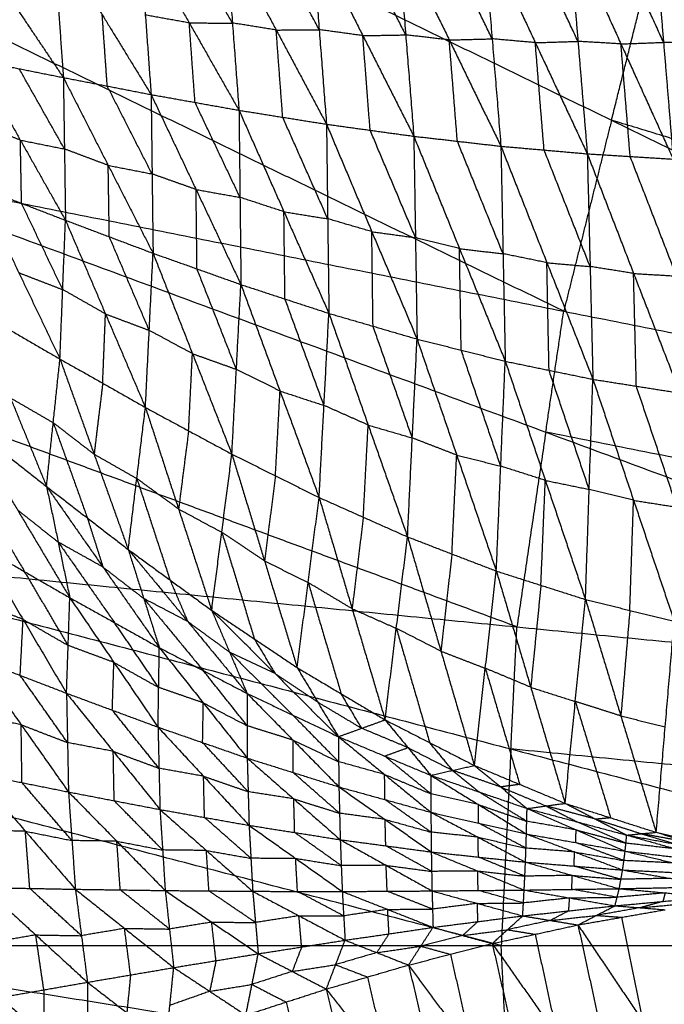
# Model space of a CAD drawing. Header units: millimetres. Extents: x -106 to 110, y -96 to 120.
# Tile 306 of 656: x -38 to -31, y 11 to 22. Entities that reach past the tile are written whole.
import ezdxf

# ---------------------------------------------------------------- set-up
doc = ezdxf.new("R2010")
doc.units = ezdxf.units.MM
doc.header["$MEASUREMENT"] = 0
doc.layers.add('Default', color=7, linetype='Continuous', true_color=0x000000)

msp = doc.modelspace()

# ---------------------------------------------------------------- linework, layer by layer
at = {"layer": 'Default'}
for points in [[(-37.835, 28.381, 3.809), (-30.761, 24.037, 3.779), (-23.688, 19.693, 3.749)], [(-39.254, 24.415, 3.809), (-31.789, 20.785, 3.779), (-24.324, 17.155, 3.749)], [(-39.254, 24.415, 3.809), (-31.471, 22.054, 3.779), (-23.688, 19.693, 3.749)], [(-31.336, 22.867, -2.664), (-31.232, 21.618, -2.787), (-31.129, 20.369, -2.91)], [(-31.336, 22.867, -2.664), (-30.776, 21.602, -2.829), (-30.216, 20.336, -2.995)], [(-38.688, 22.781, -1.42), (-38.171, 22.011, -1.589), (-37.653, 21.242, -1.757)], [(-37.761, 22.767, -1.601), (-37.707, 22.004, -1.679), (-37.653, 21.242, -1.757)], [(-37.761, 22.767, -1.601), (-37.237, 21.914, -1.778), (-36.714, 21.06, -1.955)], [(-36.838, 22.759, -1.782), (-36.776, 21.91, -1.868), (-36.714, 21.06, -1.955)], [(-36.838, 22.759, -1.782), (-36.306, 21.826, -1.966), (-35.774, 20.892, -2.149)], [(-35.844, 21.825, -2.055), (-36.11, 22.292, -1.963), (-36.376, 22.758, -1.871)], [(-35.915, 22.758, -1.961), (-35.844, 21.825, -2.055), (-35.774, 20.892, -2.149)], [(-35.915, 22.758, -1.961), (-35.376, 21.75, -2.148), (-34.838, 20.743, -2.335)], [(-34.916, 21.754, -2.233), (-35.185, 22.258, -2.14), (-35.455, 22.762, -2.046)], [(-34.994, 22.766, -2.132), (-34.916, 21.754, -2.233), (-34.838, 20.743, -2.335)], [(-34.994, 22.766, -2.132), (-34.449, 21.69, -2.32), (-33.904, 20.614, -2.509)], [(-33.99, 21.698, -2.4), (-34.263, 22.236, -2.306), (-34.536, 22.774, -2.211)], [(-34.077, 22.781, -2.291), (-33.99, 21.698, -2.4), (-33.904, 20.614, -2.509)], [(-34.077, 22.781, -2.291), (-33.525, 21.644, -2.478), (-32.972, 20.507, -2.665)], [(-33.066, 21.656, -2.55), (-33.342, 22.224, -2.457), (-33.619, 22.793, -2.363)], [(-33.16, 22.804, -2.435), (-33.066, 21.656, -2.55), (-32.972, 20.507, -2.665)], [(-33.16, 22.804, -2.435), (-32.604, 21.615, -2.617), (-32.048, 20.426, -2.799)], [(-32.148, 21.629, -2.68), (-32.426, 22.224, -2.589), (-32.704, 22.819, -2.498)], [(-32.247, 22.833, -2.561), (-32.148, 21.629, -2.68), (-32.048, 20.426, -2.799)], [(-32.247, 22.833, -2.561), (-31.688, 21.601, -2.735), (-31.129, 20.369, -2.91)], [(-31.232, 21.618, -2.787), (-31.512, 22.234, -2.699), (-31.792, 22.85, -2.612)], [(-32.3, 18.742, 3.779), (-36.033, 20.557, 3.794), (-39.765, 22.372, 3.809)], [(-31.789, 20.785, 3.779), (-31.63, 21.419, 3.779), (-31.471, 22.054, 3.779)], [(-37.183, 21.151, -1.856), (-37.21, 21.532, -1.817), (-37.237, 21.914, -1.778)], [(-36.306, 21.826, -1.966), (-36.541, 21.868, -1.917), (-36.776, 21.91, -1.868)], [(-36.244, 20.976, -2.052), (-36.275, 21.401, -2.009), (-36.306, 21.826, -1.966)], [(-36.306, 21.826, -1.966), (-36.075, 21.825, -2.01), (-35.844, 21.825, -2.055)], [(-35.376, 21.75, -2.148), (-35.61, 21.788, -2.102), (-35.844, 21.825, -2.055)], [(-35.376, 21.75, -2.148), (-35.146, 21.752, -2.191), (-34.916, 21.754, -2.233)], [(-35.306, 20.817, -2.242), (-35.341, 21.284, -2.195), (-35.376, 21.75, -2.148)], [(-34.449, 21.69, -2.32), (-34.683, 21.722, -2.277), (-34.916, 21.754, -2.233)], [(-34.449, 21.69, -2.32), (-34.22, 21.694, -2.36), (-33.99, 21.698, -2.4)], [(-34.371, 20.678, -2.422), (-34.41, 21.184, -2.371), (-34.449, 21.69, -2.32)], [(-33.525, 21.644, -2.478), (-33.758, 21.671, -2.439), (-33.99, 21.698, -2.4)], [(-33.525, 21.644, -2.478), (-33.295, 21.65, -2.514), (-33.066, 21.656, -2.55)], [(-33.438, 20.561, -2.587), (-33.481, 21.103, -2.532), (-33.525, 21.644, -2.478)], [(-32.604, 21.615, -2.617), (-32.835, 21.635, -2.584), (-33.066, 21.656, -2.55)], [(-32.604, 21.615, -2.617), (-32.376, 21.622, -2.649), (-32.148, 21.629, -2.68)], [(-32.51, 20.467, -2.732), (-32.557, 21.041, -2.675), (-32.604, 21.615, -2.617)], [(-31.688, 21.601, -2.735), (-31.918, 21.615, -2.707), (-32.148, 21.629, -2.68)], [(-31.688, 21.601, -2.735), (-31.46, 21.61, -2.761), (-31.232, 21.618, -2.787)], [(-31.589, 20.397, -2.854), (-31.638, 20.999, -2.795), (-31.688, 21.601, -2.735)], [(-30.776, 21.602, -2.829), (-31.004, 21.61, -2.808), (-31.232, 21.618, -2.787)], [(-38.597, 21.431, -1.56), (-38.125, 21.336, -1.658), (-37.653, 21.242, -1.757)], [(-38.597, 21.431, -1.56), (-38.113, 20.573, -1.565), (-37.63, 19.715, -1.571)], [(-37.641, 20.478, -1.664), (-37.883, 20.907, -1.661), (-38.125, 21.336, -1.658)], [(-37.653, 21.242, -1.757), (-37.641, 20.478, -1.664), (-37.63, 19.715, -1.571)], [(-37.653, 21.242, -1.757), (-37.183, 21.151, -1.856), (-36.714, 21.06, -1.955)], [(-37.653, 21.242, -1.757), (-37.173, 20.302, -1.753), (-36.693, 19.362, -1.749)], [(-36.704, 20.211, -1.852), (-36.944, 20.681, -1.854), (-37.183, 21.151, -1.856)], [(-36.714, 21.06, -1.955), (-36.704, 20.211, -1.852), (-36.693, 19.362, -1.749)], [(-36.714, 21.06, -1.955), (-36.244, 20.976, -2.052), (-35.774, 20.892, -2.149)], [(-36.714, 21.06, -1.955), (-36.233, 20.044, -1.94), (-35.753, 19.027, -1.925)], [(-35.763, 19.96, -2.037), (-36.004, 20.468, -2.045), (-36.244, 20.976, -2.052)], [(-35.774, 20.892, -2.149), (-35.763, 19.96, -2.037), (-35.753, 19.027, -1.925)], [(-35.774, 20.892, -2.149), (-35.306, 20.817, -2.242), (-34.838, 20.743, -2.335)], [(-35.774, 20.892, -2.149), (-35.293, 19.806, -2.121), (-34.812, 18.719, -2.093)], [(-38.113, 20.573, -1.565), (-38.348, 20.663, -1.521), (-38.583, 20.754, -1.476)], [(-34.825, 19.731, -2.214), (-35.065, 20.274, -2.228), (-35.306, 20.817, -2.242)], [(-31.789, 20.785, 3.779), (-32.044, 19.764, 3.779), (-32.3, 18.742, 3.779)], [(-24.006, 18.424, 3.749), (-27.897, 19.605, 3.764), (-31.789, 20.785, 3.779)], [(-34.838, 20.743, -2.335), (-34.825, 19.731, -2.214), (-34.812, 18.719, -2.093)], [(-34.838, 20.743, -2.335), (-34.371, 20.678, -2.422), (-33.904, 20.614, -2.509)], [(-34.838, 20.743, -2.335), (-34.353, 19.593, -2.292), (-33.869, 18.444, -2.249)], [(-33.886, 19.529, -2.379), (-34.128, 20.104, -2.4), (-34.371, 20.678, -2.422)], [(-38.1, 19.896, -1.482), (-38.106, 20.234, -1.523), (-38.113, 20.573, -1.565)], [(-38.113, 20.573, -1.565), (-37.877, 20.525, -1.615), (-37.641, 20.478, -1.664)], [(-33.904, 20.614, -2.509), (-33.886, 19.529, -2.379), (-33.869, 18.444, -2.249)], [(-33.904, 20.614, -2.509), (-33.438, 20.561, -2.587), (-32.972, 20.507, -2.665)], [(-33.904, 20.614, -2.509), (-33.415, 19.411, -2.45), (-32.926, 18.207, -2.391)], [(-32.949, 19.357, -2.528), (-33.193, 19.959, -2.557), (-33.438, 20.561, -2.587)], [(-37.173, 20.302, -1.753), (-37.407, 20.39, -1.708), (-37.641, 20.478, -1.664)], [(-32.972, 20.507, -2.665), (-32.949, 19.357, -2.528), (-32.926, 18.207, -2.391)], [(-32.972, 20.507, -2.665), (-32.51, 20.467, -2.732), (-32.048, 20.426, -2.799)], [(-32.972, 20.507, -2.665), (-32.48, 19.261, -2.589), (-31.988, 18.014, -2.513)], [(-32.018, 19.22, -2.656), (-32.264, 19.843, -2.694), (-32.51, 20.467, -2.732)], [(-32.048, 20.426, -2.799), (-32.018, 19.22, -2.656), (-31.988, 18.014, -2.513)], [(-32.048, 20.426, -2.799), (-31.589, 20.397, -2.854), (-31.129, 20.369, -2.91)], [(-32.048, 20.426, -2.799), (-31.553, 19.146, -2.706), (-31.057, 17.867, -2.614)], [(-31.093, 19.118, -2.762), (-31.341, 19.758, -2.808), (-31.589, 20.397, -2.854)], [(-40.277, 20.329, 3.809), (-32.492, 17.448, 3.779), (-24.707, 14.568, 3.749)], [(-40.277, 20.329, 3.809), (-32.3, 18.742, 3.779), (-24.324, 17.155, 3.749)], [(-37.161, 19.538, -1.66), (-37.167, 19.92, -1.706), (-37.173, 20.302, -1.753)], [(-37.173, 20.302, -1.753), (-36.938, 20.257, -1.802), (-36.704, 20.211, -1.852)], [(-36.233, 20.044, -1.94), (-36.468, 20.127, -1.896), (-36.704, 20.211, -1.852)], [(-38.569, 20.077, -1.393), (-38.129, 19.154, -1.184), (-37.689, 18.231, -0.976)], [(-38.569, 20.077, -1.393), (-38.1, 19.896, -1.482), (-37.63, 19.715, -1.571)], [(-36.223, 19.195, -1.837), (-36.228, 19.619, -1.888), (-36.233, 20.044, -1.94)], [(-36.233, 20.044, -1.94), (-35.998, 20.002, -1.988), (-35.763, 19.96, -2.037)], [(-35.293, 19.806, -2.121), (-35.528, 19.883, -2.079), (-35.763, 19.96, -2.037)], [(-37.66, 18.973, -1.273), (-37.88, 19.434, -1.377), (-38.1, 19.896, -1.482)], [(-35.282, 18.873, -2.009), (-35.288, 19.34, -2.065), (-35.293, 19.806, -2.121)], [(-35.293, 19.806, -2.121), (-35.059, 19.768, -2.167), (-34.825, 19.731, -2.214)], [(-37.689, 18.231, -0.976), (-37.66, 18.973, -1.273), (-37.63, 19.715, -1.571)], [(-37.63, 19.715, -1.571), (-37.202, 18.713, -1.332), (-36.775, 17.712, -1.093)], [(-37.63, 19.715, -1.571), (-37.161, 19.538, -1.66), (-36.693, 19.362, -1.749)], [(-34.353, 19.593, -2.292), (-34.589, 19.662, -2.253), (-34.825, 19.731, -2.214)], [(-34.34, 18.582, -2.171), (-34.347, 19.088, -2.232), (-34.353, 19.593, -2.292)], [(-34.353, 19.593, -2.292), (-34.12, 19.561, -2.336), (-33.886, 19.529, -2.379)], [(-36.734, 18.537, -1.421), (-36.948, 19.038, -1.54), (-37.161, 19.538, -1.66)], [(-33.415, 19.411, -2.45), (-33.65, 19.47, -2.414), (-33.886, 19.529, -2.379)], [(-33.397, 18.326, -2.32), (-33.406, 18.868, -2.385), (-33.415, 19.411, -2.45)], [(-33.415, 19.411, -2.45), (-33.182, 19.384, -2.489), (-32.949, 19.357, -2.528)], [(-36.775, 17.712, -1.093), (-36.734, 18.537, -1.421), (-36.693, 19.362, -1.749)], [(-36.693, 19.362, -1.749), (-36.272, 18.288, -1.478), (-35.85, 17.213, -1.208)], [(-36.693, 19.362, -1.749), (-36.223, 19.195, -1.837), (-35.753, 19.027, -1.925)], [(-32.48, 19.261, -2.589), (-32.715, 19.309, -2.558), (-32.949, 19.357, -2.528)], [(-35.802, 18.12, -1.566), (-36.012, 18.657, -1.701), (-36.223, 19.195, -1.837)], [(-32.457, 18.11, -2.452), (-32.469, 18.685, -2.52), (-32.48, 19.261, -2.589)], [(-32.48, 19.261, -2.589), (-32.249, 19.24, -2.623), (-32.018, 19.22, -2.656)], [(-31.553, 19.146, -2.706), (-31.785, 19.183, -2.681), (-32.018, 19.22, -2.656)], [(-38.129, 19.154, -1.184), (-37.894, 19.063, -1.229), (-37.66, 18.973, -1.273)], [(-31.523, 17.94, -2.563), (-31.538, 18.543, -2.635), (-31.553, 19.146, -2.706)], [(-31.553, 19.146, -2.706), (-31.323, 19.132, -2.734), (-31.093, 19.118, -2.762)], [(-37.202, 18.713, -1.332), (-37.431, 18.843, -1.302), (-37.66, 18.973, -1.273)], [(-35.85, 17.213, -1.208), (-35.802, 18.12, -1.566), (-35.753, 19.027, -1.925)], [(-35.753, 19.027, -1.925), (-35.335, 17.888, -1.621), (-34.917, 16.749, -1.318)], [(-35.753, 19.027, -1.925), (-35.282, 18.873, -2.009), (-34.812, 18.719, -2.093)], [(-34.865, 17.734, -1.705), (-35.074, 18.304, -1.857), (-35.282, 18.873, -2.009)], [(-38.604, 18.762, -0.86), (-38.218, 17.814, -0.398), (-37.833, 16.867, 0.064)], [(-38.604, 18.762, -0.86), (-38.147, 18.496, -0.918), (-37.689, 18.231, -0.976)], [(-37.232, 17.971, -1.034), (-37.217, 18.342, -1.183), (-37.202, 18.713, -1.332)], [(-37.202, 18.713, -1.332), (-36.968, 18.625, -1.376), (-36.734, 18.537, -1.421)], [(-34.917, 16.749, -1.318), (-34.865, 17.734, -1.705), (-34.812, 18.719, -2.093)], [(-34.812, 18.719, -2.093), (-34.392, 17.524, -1.757), (-33.971, 16.328, -1.421)], [(-34.812, 18.719, -2.093), (-34.34, 18.582, -2.171), (-33.869, 18.444, -2.249)], [(-32.492, 17.448, 3.779), (-32.396, 18.095, 3.779), (-32.3, 18.742, 3.779)], [(-33.92, 17.386, -1.835), (-34.13, 17.984, -2.003), (-34.34, 18.582, -2.171)], [(-36.272, 18.288, -1.478), (-36.503, 18.412, -1.449), (-36.734, 18.537, -1.421)], [(-33.971, 16.328, -1.421), (-33.92, 17.386, -1.835), (-33.869, 18.444, -2.249)], [(-33.869, 18.444, -2.249), (-33.445, 17.203, -1.882), (-33.021, 15.962, -1.514)], [(-33.869, 18.444, -2.249), (-33.397, 18.326, -2.32), (-32.926, 18.207, -2.391)], [(-32.801, 15.365, 3.779), (-36.694, 16.805, 3.794), (-40.586, 18.246, 3.809)], [(-37.833, 16.867, 0.064), (-37.761, 17.549, -0.456), (-37.689, 18.231, -0.976)], [(-37.689, 18.231, -0.976), (-37.324, 17.212, -0.458), (-36.959, 16.193, 0.06)], [(-37.689, 18.231, -0.976), (-37.232, 17.971, -1.034), (-36.775, 17.712, -1.093)], [(-36.313, 17.462, -1.15), (-36.292, 17.875, -1.314), (-36.272, 18.288, -1.478)], [(-36.272, 18.288, -1.478), (-36.037, 18.204, -1.522), (-35.802, 18.12, -1.566)], [(-32.974, 17.084, -1.952), (-33.186, 17.705, -2.136), (-33.397, 18.326, -2.32)], [(-35.335, 17.888, -1.621), (-35.568, 18.004, -1.594), (-35.802, 18.12, -1.566)], [(-33.021, 15.962, -1.514), (-32.974, 17.084, -1.952), (-32.926, 18.207, -2.391)], [(-32.926, 18.207, -2.391), (-32.497, 16.932, -1.993), (-32.067, 15.658, -1.595)], [(-32.926, 18.207, -2.391), (-32.457, 18.11, -2.452), (-31.988, 18.014, -2.513)], [(-32.028, 16.836, -2.054), (-32.243, 17.473, -2.253), (-32.457, 18.11, -2.452)], [(-32.067, 15.658, -1.595), (-32.028, 16.836, -2.054), (-31.988, 18.014, -2.513)], [(-31.988, 18.014, -2.513), (-31.553, 16.719, -2.088), (-31.118, 15.425, -1.663)], [(-31.988, 18.014, -2.513), (-31.523, 17.94, -2.563), (-31.057, 17.867, -2.614)], [(-37.232, 17.971, -1.034), (-37.278, 17.591, -0.746), (-37.324, 17.212, -0.458)], [(-31.088, 16.646, -2.138), (-31.305, 17.293, -2.351), (-31.523, 17.94, -2.563)], [(-38.218, 17.814, -0.398), (-37.99, 17.682, -0.427), (-37.761, 17.549, -0.456)], [(-35.384, 16.981, -1.263), (-35.359, 17.435, -1.442), (-35.335, 17.888, -1.621)], [(-35.335, 17.888, -1.621), (-35.1, 17.811, -1.663), (-34.865, 17.734, -1.705)], [(-36.959, 16.193, 0.06), (-36.867, 16.952, -0.516), (-36.775, 17.712, -1.093)], [(-36.775, 17.712, -1.093), (-36.42, 16.626, -0.519), (-36.066, 15.541, 0.056)], [(-36.775, 17.712, -1.093), (-36.313, 17.462, -1.15), (-35.85, 17.213, -1.208)], [(-34.392, 17.524, -1.757), (-34.628, 17.629, -1.731), (-34.865, 17.734, -1.705)], [(-38.702, 17.555, 0.069), (-38.267, 17.211, 0.066), (-37.833, 16.867, 0.064)], [(-38.702, 17.555, 0.069), (-38.143, 16.616, -0.33), (-37.584, 15.677, -0.729)], [(-37.761, 17.549, -0.456), (-37.578, 17.04, -0.197), (-37.396, 16.53, 0.062)], [(-37.324, 17.212, -0.458), (-37.543, 17.38, -0.457), (-37.761, 17.549, -0.456)], [(-34.444, 16.538, -1.369), (-34.418, 17.031, -1.563), (-34.392, 17.524, -1.757)], [(-34.392, 17.524, -1.757), (-34.156, 17.455, -1.796), (-33.92, 17.386, -1.835)], [(-36.313, 17.462, -1.15), (-36.367, 17.044, -0.834), (-36.42, 16.626, -0.519)], [(-33.445, 17.203, -1.882), (-33.682, 17.294, -1.858), (-33.92, 17.386, -1.835)], [(-32.492, 17.448, 3.779), (-32.647, 16.407, 3.779), (-32.801, 15.365, 3.779)], [(-24.515, 15.862, 3.749), (-28.504, 16.655, 3.764), (-32.492, 17.448, 3.779)], [(-37.324, 17.212, -0.458), (-37.096, 17.082, -0.487), (-36.867, 16.952, -0.516)], [(-36.066, 15.541, 0.056), (-35.958, 16.377, -0.576), (-35.85, 17.213, -1.208)], [(-35.85, 17.213, -1.208), (-35.501, 16.071, -0.578), (-35.152, 14.929, 0.052)], [(-35.85, 17.213, -1.208), (-35.384, 16.981, -1.263), (-34.917, 16.749, -1.318)], [(-33.496, 16.145, -1.467), (-33.471, 16.674, -1.675), (-33.445, 17.203, -1.882)], [(-33.445, 17.203, -1.882), (-33.209, 17.144, -1.917), (-32.974, 17.084, -1.952)], [(-32.497, 16.932, -1.993), (-32.735, 17.008, -1.973), (-32.974, 17.084, -1.952)], [(-35.384, 16.981, -1.263), (-35.442, 16.526, -0.92), (-35.501, 16.071, -0.578)], [(-38.626, 16.894, -0.389), (-38.346, 16.425, -0.588), (-38.067, 15.955, -0.788)], [(-37.833, 16.867, 0.064), (-37.708, 16.272, -0.333), (-37.584, 15.677, -0.729)], [(-37.833, 16.867, 0.064), (-37.396, 16.53, 0.062), (-36.959, 16.193, 0.06)], [(-37.833, 16.867, 0.064), (-37.229, 16.005, -0.275), (-36.626, 15.142, -0.614)], [(-36.867, 16.952, -0.516), (-36.69, 16.41, -0.229), (-36.512, 15.867, 0.058)], [(-36.42, 16.626, -0.519), (-36.644, 16.789, -0.517), (-36.867, 16.952, -0.516)], [(-32.544, 15.81, -1.555), (-32.521, 16.371, -1.774), (-32.497, 16.932, -1.993)], [(-32.497, 16.932, -1.993), (-32.262, 16.884, -2.024), (-32.028, 16.836, -2.054)], [(-35.152, 14.929, 0.052), (-35.034, 15.839, -0.633), (-34.917, 16.749, -1.318)], [(-34.917, 16.749, -1.318), (-34.564, 15.559, -0.635), (-34.211, 14.37, 0.048)], [(-34.917, 16.749, -1.318), (-34.444, 16.538, -1.369), (-33.971, 16.328, -1.421)], [(-31.553, 16.719, -2.088), (-31.79, 16.777, -2.071), (-32.028, 16.836, -2.054)], [(-31.593, 15.541, -1.629), (-31.573, 16.13, -1.859), (-31.553, 16.719, -2.088)], [(-31.553, 16.719, -2.088), (-31.32, 16.682, -2.113), (-31.088, 16.646, -2.138)], [(-38.143, 16.616, -0.33), (-37.926, 16.444, -0.331), (-37.708, 16.272, -0.333)], [(-36.42, 16.626, -0.519), (-36.189, 16.501, -0.547), (-35.958, 16.377, -0.576)], [(-34.444, 16.538, -1.369), (-34.504, 16.049, -1.002), (-34.564, 15.559, -0.635)], [(-37.396, 16.53, 0.062), (-37.312, 16.267, -0.106), (-37.229, 16.005, -0.275)], [(-35.958, 16.377, -0.576), (-35.783, 15.806, -0.261), (-35.609, 15.235, 0.054)], [(-35.501, 16.071, -0.578), (-35.73, 16.224, -0.577), (-35.958, 16.377, -0.576)], [(-34.211, 14.37, 0.048), (-34.091, 15.349, -0.686), (-33.971, 16.328, -1.421)], [(-33.971, 16.328, -1.421), (-33.614, 15.105, -0.688), (-33.256, 13.882, 0.044)], [(-33.971, 16.328, -1.421), (-33.496, 16.145, -1.467), (-33.021, 15.962, -1.514)], [(-38.549, 16.234, -0.846), (-38.084, 15.445, -1.013), (-37.619, 14.655, -1.18)], [(-38.549, 16.234, -0.846), (-38.067, 15.955, -0.788), (-37.584, 15.677, -0.729)], [(-37.708, 16.272, -0.333), (-37.407, 15.841, -0.502), (-37.105, 15.41, -0.671)], [(-37.229, 16.005, -0.275), (-37.469, 16.139, -0.304), (-37.708, 16.272, -0.333)], [(-40.895, 16.162, 3.809), (-32.865, 14.059, 3.779), (-24.836, 11.955, 3.749)], [(-40.895, 16.162, 3.809), (-32.801, 15.365, 3.779), (-24.707, 14.568, 3.749)], [(-36.959, 16.193, 0.06), (-36.792, 15.668, -0.277), (-36.626, 15.142, -0.614)], [(-36.959, 16.193, 0.06), (-36.512, 15.867, 0.058), (-36.066, 15.541, 0.056)], [(-36.959, 16.193, 0.06), (-36.322, 15.422, -0.222), (-35.686, 14.652, -0.503)], [(-33.496, 16.145, -1.467), (-33.555, 15.625, -1.078), (-33.614, 15.105, -0.688)], [(-35.501, 16.071, -0.578), (-35.268, 15.955, -0.605), (-35.034, 15.839, -0.633)], [(-37.601, 15.166, -0.954), (-37.834, 15.561, -0.871), (-38.067, 15.955, -0.788)], [(-37.229, 16.005, -0.275), (-37.011, 15.836, -0.276), (-36.792, 15.668, -0.277)], [(-33.256, 13.882, 0.044), (-33.139, 14.922, -0.735), (-33.021, 15.962, -1.514)], [(-33.021, 15.962, -1.514), (-32.653, 14.719, -0.737), (-32.285, 13.477, 0.041)], [(-33.021, 15.962, -1.514), (-32.544, 15.81, -1.555), (-32.067, 15.658, -1.595)], [(-36.512, 15.867, 0.058), (-36.417, 15.645, -0.082), (-36.322, 15.422, -0.222)], [(-35.034, 15.839, -0.633), (-34.858, 15.244, -0.292), (-34.681, 14.649, 0.05)], [(-34.564, 15.559, -0.635), (-34.799, 15.699, -0.634), (-35.034, 15.839, -0.633)], [(-32.544, 15.81, -1.555), (-32.599, 15.264, -1.146), (-32.653, 14.719, -0.737)], [(-38.084, 15.445, -1.013), (-38.332, 15.54, -1.059), (-38.58, 15.635, -1.105)], [(-37.619, 14.655, -1.18), (-37.601, 15.166, -0.954), (-37.584, 15.677, -0.729)], [(-37.584, 15.677, -0.729), (-37.112, 14.985, -0.863), (-36.64, 14.292, -0.997)], [(-37.584, 15.677, -0.729), (-37.105, 15.41, -0.671), (-36.626, 15.142, -0.614)], [(-36.792, 15.668, -0.277), (-36.474, 15.282, -0.418), (-36.156, 14.897, -0.558)], [(-36.322, 15.422, -0.222), (-36.557, 15.545, -0.249), (-36.792, 15.668, -0.277)], [(-32.285, 13.477, 0.041), (-32.176, 14.567, -0.777), (-32.067, 15.658, -1.595)], [(-32.067, 15.658, -1.595), (-31.689, 14.412, -0.779), (-31.311, 13.167, 0.038)], [(-32.067, 15.658, -1.595), (-31.593, 15.541, -1.629), (-31.118, 15.425, -1.663)], [(-36.066, 15.541, 0.056), (-35.876, 15.096, -0.224), (-35.686, 14.652, -0.503)], [(-36.066, 15.541, 0.056), (-35.609, 15.235, 0.054), (-35.152, 14.929, 0.052)], [(-36.066, 15.541, 0.056), (-35.388, 14.865, -0.17), (-34.711, 14.19, -0.396)], [(-34.564, 15.559, -0.635), (-34.328, 15.454, -0.661), (-34.091, 15.349, -0.686)], [(-31.593, 15.541, -1.629), (-31.641, 14.977, -1.204), (-31.689, 14.412, -0.779)], [(-38.115, 14.846, -1.272), (-38.099, 15.145, -1.142), (-38.084, 15.445, -1.013)], [(-38.084, 15.445, -1.013), (-37.843, 15.305, -0.984), (-37.601, 15.166, -0.954)], [(-36.633, 14.717, -0.805), (-36.869, 15.063, -0.738), (-37.105, 15.41, -0.671)], [(-36.322, 15.422, -0.222), (-36.099, 15.259, -0.223), (-35.876, 15.096, -0.224)], [(-31.311, 13.167, 0.038), (-31.214, 14.296, -0.813), (-31.118, 15.425, -1.663)], [(-34.091, 15.349, -0.686), (-33.912, 14.737, -0.32), (-33.734, 14.126, 0.046)], [(-33.614, 15.105, -0.688), (-33.852, 15.227, -0.687), (-34.091, 15.349, -0.686)], [(-32.865, 14.059, 3.779), (-32.833, 14.712, 3.779), (-32.801, 15.365, 3.779)], [(-35.609, 15.235, 0.054), (-35.499, 15.05, -0.058), (-35.388, 14.865, -0.17)], [(-37.112, 14.985, -0.863), (-37.357, 15.075, -0.909), (-37.601, 15.166, -0.954)], [(-36.64, 14.292, -0.997), (-36.633, 14.717, -0.805), (-36.626, 15.142, -0.614)], [(-36.626, 15.142, -0.614), (-36.156, 14.897, -0.558), (-35.686, 14.652, -0.503)], [(-36.626, 15.142, -0.614), (-36.156, 14.552, -0.718), (-35.686, 13.961, -0.823)], [(-35.876, 15.096, -0.224), (-35.537, 14.759, -0.337), (-35.198, 14.421, -0.45)], [(-35.388, 14.865, -0.17), (-35.632, 14.981, -0.197), (-35.876, 15.096, -0.224)], [(-33.614, 15.105, -0.688), (-33.376, 15.013, -0.712), (-33.139, 14.922, -0.735)], [(-38.611, 15.036, -1.363), (-38.115, 14.846, -1.272), (-37.619, 14.655, -1.18)], [(-38.611, 15.036, -1.363), (-38.104, 14.318, -1.33), (-37.598, 13.599, -1.297)], [(-37.129, 14.474, -1.088), (-37.121, 14.729, -0.976), (-37.112, 14.985, -0.863)], [(-37.112, 14.985, -0.863), (-36.873, 14.851, -0.834), (-36.633, 14.717, -0.805)], [(-35.686, 14.307, -0.663), (-35.921, 14.602, -0.611), (-36.156, 14.897, -0.558)], [(-35.388, 14.865, -0.17), (-35.16, 14.712, -0.171), (-34.931, 14.56, -0.172)], [(-35.152, 14.929, 0.052), (-34.931, 14.56, -0.172), (-34.711, 14.19, -0.396)], [(-35.152, 14.929, 0.052), (-34.681, 14.649, 0.05), (-34.211, 14.37, 0.048)], [(-33.139, 14.922, -0.735), (-32.955, 14.301, -0.346), (-32.771, 13.68, 0.042)], [(-32.653, 14.719, -0.737), (-32.896, 14.821, -0.736), (-33.139, 14.922, -0.735)], [(-37.608, 14.127, -1.238), (-37.861, 14.486, -1.255), (-38.115, 14.846, -1.272)], [(-37.619, 14.655, -1.18), (-37.608, 14.127, -1.238), (-37.598, 13.599, -1.297)], [(-37.619, 14.655, -1.18), (-37.129, 14.474, -1.088), (-36.64, 14.292, -0.997)], [(-37.619, 14.655, -1.18), (-37.119, 14.033, -1.138), (-36.619, 13.411, -1.096)], [(-36.156, 14.552, -0.718), (-36.394, 14.634, -0.762), (-36.633, 14.717, -0.805)], [(-35.686, 14.652, -0.503), (-35.686, 14.307, -0.663), (-35.686, 13.961, -0.823)], [(-35.686, 14.652, -0.503), (-35.198, 14.421, -0.45), (-34.711, 14.19, -0.396)], [(-35.686, 14.652, -0.503), (-35.195, 14.153, -0.578), (-34.705, 13.653, -0.654)], [(-34.461, 14.28, -0.174), (-34.571, 14.465, -0.062), (-34.681, 14.649, 0.05)], [(-32.653, 14.719, -0.737), (-32.415, 14.643, -0.757), (-32.176, 14.567, -0.777)], [(-36.163, 14.127, -0.91), (-36.159, 14.339, -0.814), (-36.156, 14.552, -0.718)], [(-36.156, 14.552, -0.718), (-35.921, 14.429, -0.691), (-35.686, 14.307, -0.663)], [(-34.931, 14.56, -0.172), (-34.696, 14.42, -0.173), (-34.461, 14.28, -0.174)], [(-32.176, 14.567, -0.777), (-31.987, 13.945, -0.369), (-31.798, 13.322, 0.039)], [(-31.689, 14.412, -0.779), (-31.933, 14.49, -0.778), (-32.176, 14.567, -0.777)], [(-36.63, 13.852, -1.047), (-36.88, 14.163, -1.068), (-37.129, 14.474, -1.088)], [(-38.104, 14.318, -1.33), (-38.353, 14.367, -1.381), (-38.602, 14.417, -1.431)], [(-34.708, 13.922, -0.525), (-34.953, 14.171, -0.487), (-35.198, 14.421, -0.45)], [(-34.711, 14.19, -0.396), (-34.461, 14.28, -0.174), (-34.211, 14.37, 0.048)], [(-34.211, 14.37, 0.048), (-33.966, 14.073, -0.125), (-33.722, 13.777, -0.298)], [(-34.211, 14.37, 0.048), (-33.734, 14.126, 0.046), (-33.256, 13.882, 0.044)], [(-31.689, 14.412, -0.779), (-31.452, 14.354, -0.796), (-31.214, 14.296, -0.813)], [(-38.096, 13.699, -1.398), (-38.1, 14.008, -1.364), (-38.104, 14.318, -1.33)], [(-38.104, 14.318, -1.33), (-37.856, 14.222, -1.284), (-37.608, 14.127, -1.238)], [(-36.64, 14.292, -0.997), (-36.63, 13.852, -1.047), (-36.619, 13.411, -1.096)], [(-36.64, 14.292, -0.997), (-36.163, 14.127, -0.91), (-35.686, 13.961, -0.823)], [(-36.64, 14.292, -0.997), (-36.153, 13.767, -0.951), (-35.666, 13.242, -0.904)], [(-35.195, 14.153, -0.578), (-35.441, 14.23, -0.621), (-35.686, 14.307, -0.663)], [(-33.966, 14.073, -0.125), (-34.214, 14.176, -0.15), (-34.461, 14.28, -0.174)], [(-37.119, 14.033, -1.138), (-37.364, 14.08, -1.188), (-37.608, 14.127, -1.238)], [(-35.676, 13.602, -0.864), (-35.919, 13.864, -0.887), (-36.163, 14.127, -0.91)], [(-35.195, 13.807, -0.738), (-35.195, 13.98, -0.658), (-35.195, 14.153, -0.578)], [(-35.195, 14.153, -0.578), (-34.952, 14.037, -0.552), (-34.708, 13.922, -0.525)], [(-34.711, 14.19, -0.396), (-34.708, 13.922, -0.525), (-34.705, 13.653, -0.654)], [(-34.711, 14.19, -0.396), (-34.216, 13.983, -0.347), (-33.722, 13.777, -0.298)], [(-34.711, 14.19, -0.396), (-34.216, 13.786, -0.447), (-33.721, 13.381, -0.498)], [(-33.489, 13.83, -0.127), (-33.611, 13.978, -0.04), (-33.734, 14.126, 0.046)], [(-32.969, 11.955, 3.779), (-36.984, 13.007, 3.794), (-40.998, 14.059, 3.809)], [(-37.109, 13.505, -1.197), (-37.114, 13.769, -1.167), (-37.119, 14.033, -1.138)], [(-37.119, 14.033, -1.138), (-36.874, 13.942, -1.092), (-36.63, 13.852, -1.047)], [(-34.216, 13.983, -0.347), (-34.091, 14.028, -0.236), (-33.966, 14.073, -0.125)], [(-33.966, 14.073, -0.125), (-33.728, 13.951, -0.126), (-33.489, 13.83, -0.127)], [(-32.865, 14.059, 3.779), (-32.917, 13.007, 3.779), (-32.969, 11.955, 3.779)], [(-24.772, 13.262, 3.749), (-28.819, 13.66, 3.764), (-32.865, 14.059, 3.779)], [(-35.686, 13.961, -0.823), (-35.676, 13.602, -0.864), (-35.666, 13.242, -0.904)], [(-35.686, 13.961, -0.823), (-35.195, 13.807, -0.738), (-34.705, 13.653, -0.654)], [(-35.686, 13.961, -0.823), (-35.188, 13.525, -0.77), (-34.691, 13.088, -0.717)], [(-34.216, 13.786, -0.447), (-34.462, 13.854, -0.486), (-34.708, 13.922, -0.525)], [(-33.721, 13.579, -0.398), (-33.969, 13.781, -0.372), (-34.216, 13.983, -0.347)], [(-36.153, 13.767, -0.951), (-36.391, 13.809, -0.999), (-36.63, 13.852, -1.047)], [(-34.698, 13.371, -0.685), (-34.947, 13.589, -0.712), (-35.195, 13.807, -0.738)], [(-33.722, 13.777, -0.298), (-33.489, 13.83, -0.127), (-33.256, 13.882, 0.044)], [(-33.489, 13.83, -0.127), (-33.348, 13.714, -0.19), (-33.207, 13.599, -0.253)], [(-32.974, 13.652, -0.082), (-33.232, 13.741, -0.105), (-33.489, 13.83, -0.127)], [(-33.256, 13.882, 0.044), (-32.974, 13.652, -0.082), (-32.692, 13.422, -0.209)], [(-33.256, 13.882, 0.044), (-32.771, 13.68, 0.042), (-32.285, 13.477, 0.041)], [(-38.594, 13.799, -1.499), (-38.096, 13.699, -1.398), (-37.598, 13.599, -1.297)], [(-38.594, 13.799, -1.499), (-38.059, 13.179, -1.327), (-37.524, 12.558, -1.155)], [(-37.561, 13.079, -1.226), (-37.829, 13.389, -1.312), (-38.096, 13.699, -1.398)], [(-36.143, 13.326, -1), (-36.148, 13.547, -0.975), (-36.153, 13.767, -0.951)], [(-36.153, 13.767, -0.951), (-35.914, 13.684, -0.907), (-35.676, 13.602, -0.864)], [(-34.213, 13.517, -0.576), (-34.215, 13.651, -0.511), (-34.216, 13.786, -0.447)], [(-34.216, 13.786, -0.447), (-33.969, 13.682, -0.423), (-33.721, 13.579, -0.398)], [(-33.722, 13.777, -0.298), (-33.721, 13.579, -0.398), (-33.721, 13.381, -0.498)], [(-33.722, 13.777, -0.298), (-33.211, 13.463, -0.327), (-32.699, 13.149, -0.357)], [(-33.722, 13.777, -0.298), (-33.207, 13.599, -0.253), (-32.692, 13.422, -0.209)], [(-37.598, 13.599, -1.297), (-37.561, 13.079, -1.226), (-37.524, 12.558, -1.155)], [(-37.598, 13.599, -1.297), (-37.109, 13.505, -1.197), (-36.619, 13.411, -1.096)], [(-37.598, 13.599, -1.297), (-37.081, 13.072, -1.136), (-36.563, 12.544, -0.975)], [(-35.188, 13.525, -0.77), (-35.432, 13.563, -0.817), (-35.676, 13.602, -0.864)], [(-34.705, 13.653, -0.654), (-34.698, 13.371, -0.685), (-34.691, 13.088, -0.717)], [(-34.705, 13.653, -0.654), (-34.213, 13.517, -0.576), (-33.721, 13.381, -0.498)], [(-34.705, 13.653, -0.654), (-34.211, 13.305, -0.599), (-33.717, 12.957, -0.545)], [(-32.696, 13.285, -0.283), (-32.951, 13.442, -0.268), (-33.207, 13.599, -0.253)], [(-32.771, 13.68, 0.042), (-32.872, 13.666, -0.02), (-32.974, 13.652, -0.082)], [(-32.974, 13.652, -0.082), (-32.731, 13.551, -0.083), (-32.489, 13.449, -0.084)], [(-36.591, 12.978, -1.035), (-36.85, 13.241, -1.116), (-37.109, 13.505, -1.197)], [(-35.178, 13.165, -0.81), (-35.183, 13.345, -0.79), (-35.188, 13.525, -0.77)], [(-35.188, 13.525, -0.77), (-34.943, 13.448, -0.728), (-34.698, 13.371, -0.685)], [(-33.719, 13.169, -0.522), (-33.966, 13.343, -0.549), (-34.213, 13.517, -0.576)], [(-33.211, 13.463, -0.327), (-33.466, 13.521, -0.363), (-33.721, 13.579, -0.398)], [(-36.619, 13.411, -1.096), (-36.591, 12.978, -1.035), (-36.563, 12.544, -0.975)], [(-36.619, 13.411, -1.096), (-36.143, 13.326, -1), (-35.666, 13.242, -0.904)], [(-36.619, 13.411, -1.096), (-36.123, 12.973, -0.949), (-35.627, 12.536, -0.803)], [(-33.721, 13.381, -0.498), (-33.719, 13.169, -0.522), (-33.717, 12.957, -0.545)], [(-33.721, 13.381, -0.498), (-33.215, 13.114, -0.443), (-32.709, 12.848, -0.389)], [(-33.721, 13.381, -0.498), (-33.21, 13.265, -0.427), (-32.699, 13.149, -0.357)], [(-33.21, 13.265, -0.427), (-33.21, 13.364, -0.377), (-33.211, 13.463, -0.327)], [(-33.211, 13.463, -0.327), (-32.953, 13.374, -0.305), (-32.696, 13.285, -0.283)], [(-32.699, 13.149, -0.357), (-32.696, 13.285, -0.283), (-32.692, 13.422, -0.209)], [(-32.692, 13.422, -0.209), (-32.489, 13.449, -0.084), (-32.285, 13.477, 0.041)], [(-32.692, 13.422, -0.209), (-32.168, 13.193, -0.222), (-31.643, 12.965, -0.236)], [(-32.692, 13.422, -0.209), (-32.159, 13.28, -0.171), (-31.626, 13.137, -0.133)], [(-32.489, 13.449, -0.084), (-32.324, 13.364, -0.128), (-32.159, 13.28, -0.171)], [(-31.956, 13.307, -0.046), (-32.222, 13.378, -0.065), (-32.489, 13.449, -0.084)], [(-32.285, 13.477, 0.041), (-31.956, 13.307, -0.046), (-31.626, 13.137, -0.133)], [(-32.285, 13.477, 0.041), (-31.798, 13.322, 0.039), (-31.311, 13.167, 0.038)], [(-35.646, 12.889, -0.853), (-35.894, 13.108, -0.927), (-36.143, 13.326, -1)], [(-34.211, 13.305, -0.599), (-34.454, 13.338, -0.642), (-34.698, 13.371, -0.685)], [(-34.204, 13.023, -0.631), (-34.207, 13.164, -0.615), (-34.211, 13.305, -0.599)], [(-34.211, 13.305, -0.599), (-33.965, 13.237, -0.56), (-33.719, 13.169, -0.522)], [(-32.168, 13.193, -0.222), (-32.432, 13.239, -0.253), (-32.696, 13.285, -0.283)], [(-31.635, 13.051, -0.185), (-31.897, 13.165, -0.178), (-32.159, 13.28, -0.171)], [(-31.798, 13.322, 0.039), (-31.877, 13.314, -0.004), (-31.956, 13.307, -0.046)], [(-31.956, 13.307, -0.046), (-31.712, 13.23, -0.047), (-31.469, 13.152, -0.048)], [(-38.059, 13.179, -1.327), (-38.303, 13.183, -1.372), (-38.547, 13.187, -1.418)], [(-38.012, 12.567, -1.245), (-38.035, 12.873, -1.286), (-38.059, 13.179, -1.327)], [(-38.059, 13.179, -1.327), (-37.81, 13.129, -1.276), (-37.561, 13.079, -1.226)], [(-35.666, 13.242, -0.904), (-35.646, 12.889, -0.853), (-35.627, 12.536, -0.803)], [(-35.666, 13.242, -0.904), (-35.178, 13.165, -0.81), (-34.691, 13.088, -0.717)], [(-35.666, 13.242, -0.904), (-35.168, 12.888, -0.77), (-34.669, 12.534, -0.636)], [(-33.215, 13.114, -0.443), (-33.467, 13.142, -0.482), (-33.719, 13.169, -0.522)], [(-32.704, 12.998, -0.373), (-32.957, 13.132, -0.4), (-33.21, 13.265, -0.427)], [(-32.171, 13.057, -0.296), (-32.169, 13.125, -0.259), (-32.168, 13.193, -0.222)], [(-32.168, 13.193, -0.222), (-31.901, 13.122, -0.204), (-31.635, 13.051, -0.185)], [(-37.081, 13.072, -1.136), (-37.321, 13.075, -1.181), (-37.561, 13.079, -1.226)], [(-37.044, 12.551, -1.065), (-37.062, 12.812, -1.1), (-37.081, 13.072, -1.136)], [(-37.081, 13.072, -1.136), (-36.836, 13.025, -1.086), (-36.591, 12.978, -1.035)], [(-34.68, 12.811, -0.676), (-34.929, 12.988, -0.743), (-35.178, 13.165, -0.81)], [(-34.691, 13.088, -0.717), (-34.68, 12.811, -0.676), (-34.669, 12.534, -0.636)], [(-34.691, 13.088, -0.717), (-34.204, 13.023, -0.631), (-33.717, 12.957, -0.545)], [(-34.691, 13.088, -0.717), (-34.2, 12.814, -0.6), (-33.709, 12.54, -0.482)], [(-33.213, 12.902, -0.467), (-33.214, 13.008, -0.455), (-33.215, 13.114, -0.443)], [(-33.215, 13.114, -0.443), (-32.96, 13.056, -0.408), (-32.704, 12.998, -0.373)], [(-32.709, 12.848, -0.389), (-32.704, 12.998, -0.373), (-32.699, 13.149, -0.357)], [(-32.699, 13.149, -0.357), (-32.184, 12.957, -0.306), (-31.67, 12.764, -0.256)], [(-32.699, 13.149, -0.357), (-32.171, 13.057, -0.296), (-31.643, 12.965, -0.236)], [(-31.643, 12.965, -0.236), (-31.635, 13.051, -0.185), (-31.626, 13.137, -0.133)], [(-31.626, 13.137, -0.133), (-31.469, 13.152, -0.048), (-31.311, 13.167, 0.038)], [(-31.626, 13.137, -0.133), (-31.094, 12.988, -0.138), (-30.562, 12.838, -0.142)], [(-31.626, 13.137, -0.133), (-31.081, 13.037, -0.104), (-30.535, 12.937, -0.075)], [(-31.469, 13.152, -0.048), (-31.275, 13.095, -0.076), (-31.081, 13.037, -0.104)], [(-30.923, 13.052, -0.019), (-31.196, 13.102, -0.033), (-31.469, 13.152, -0.048)], [(-31.311, 13.167, 0.038), (-30.923, 13.052, -0.019), (-30.535, 12.937, -0.075)], [(-31.311, 13.167, 0.038), (-30.829, 13.062, 0.036), (-30.347, 12.957, 0.035)], [(-36.123, 12.973, -0.949), (-36.357, 12.975, -0.992), (-36.591, 12.978, -1.035)], [(-36.095, 12.54, -0.889), (-36.109, 12.757, -0.919), (-36.123, 12.973, -0.949)], [(-36.123, 12.973, -0.949), (-35.885, 12.931, -0.901), (-35.646, 12.889, -0.853)], [(-33.713, 12.749, -0.514), (-33.958, 12.886, -0.572), (-34.204, 13.023, -0.631)], [(-33.717, 12.957, -0.545), (-33.713, 12.749, -0.514), (-33.709, 12.54, -0.482)], [(-33.717, 12.957, -0.545), (-33.22, 12.753, -0.444), (-32.723, 12.549, -0.343)], [(-33.717, 12.957, -0.545), (-33.213, 12.902, -0.467), (-32.709, 12.848, -0.389)], [(-32.184, 12.957, -0.306), (-32.444, 12.978, -0.339), (-32.704, 12.998, -0.373)], [(-32.189, 12.806, -0.322), (-32.187, 12.881, -0.314), (-32.184, 12.957, -0.306)], [(-32.184, 12.957, -0.306), (-31.92, 12.911, -0.276), (-31.656, 12.865, -0.246)], [(-31.656, 12.865, -0.246), (-31.914, 12.961, -0.271), (-32.171, 13.057, -0.296)], [(-31.67, 12.764, -0.256), (-31.656, 12.865, -0.246), (-31.643, 12.965, -0.236)], [(-31.643, 12.965, -0.236), (-31.123, 12.839, -0.194), (-30.602, 12.712, -0.152)], [(-31.643, 12.965, -0.236), (-31.103, 12.901, -0.189), (-30.562, 12.838, -0.142)], [(-31.094, 12.988, -0.138), (-31.365, 13.019, -0.161), (-31.635, 13.051, -0.185)], [(-35.168, 12.888, -0.77), (-35.407, 12.888, -0.812), (-35.646, 12.889, -0.853)], [(-35.148, 12.535, -0.719), (-35.158, 12.711, -0.745), (-35.168, 12.888, -0.77)], [(-35.168, 12.888, -0.77), (-34.924, 12.849, -0.723), (-34.68, 12.811, -0.676)], [(-32.716, 12.698, -0.366), (-32.964, 12.8, -0.416), (-33.213, 12.902, -0.467)], [(-31.123, 12.839, -0.194), (-31.39, 12.852, -0.22), (-31.656, 12.865, -0.246)], [(-34.2, 12.814, -0.6), (-34.44, 12.813, -0.638), (-34.68, 12.811, -0.676)], [(-34.189, 12.537, -0.559), (-34.194, 12.676, -0.579), (-34.2, 12.814, -0.6)], [(-34.2, 12.814, -0.6), (-33.956, 12.781, -0.557), (-33.713, 12.749, -0.514)], [(-33.22, 12.753, -0.444), (-33.466, 12.751, -0.479), (-33.713, 12.749, -0.514)], [(-33.216, 12.545, -0.412), (-33.218, 12.649, -0.428), (-33.22, 12.753, -0.444)], [(-33.22, 12.753, -0.444), (-32.968, 12.726, -0.405), (-32.716, 12.698, -0.366)], [(-32.723, 12.549, -0.343), (-32.716, 12.698, -0.366), (-32.709, 12.848, -0.389)], [(-32.709, 12.848, -0.389), (-32.208, 12.706, -0.306), (-31.706, 12.564, -0.224)], [(-32.709, 12.848, -0.389), (-32.189, 12.806, -0.322), (-31.67, 12.764, -0.256)], [(-31.688, 12.664, -0.24), (-31.939, 12.735, -0.281), (-32.189, 12.806, -0.322)], [(-31.706, 12.564, -0.224), (-31.688, 12.664, -0.24), (-31.67, 12.764, -0.256)], [(-31.67, 12.764, -0.256), (-31.162, 12.675, -0.194), (-30.655, 12.586, -0.132)], [(-31.67, 12.764, -0.256), (-31.136, 12.738, -0.204), (-30.602, 12.712, -0.152)], [(-32.208, 12.706, -0.306), (-32.462, 12.702, -0.336), (-32.716, 12.698, -0.366)], [(-32.214, 12.557, -0.283), (-32.211, 12.631, -0.295), (-32.208, 12.706, -0.306)], [(-32.208, 12.706, -0.306), (-31.948, 12.685, -0.273), (-31.688, 12.664, -0.24)], [(-31.162, 12.675, -0.194), (-31.425, 12.67, -0.217), (-31.688, 12.664, -0.24)], [(-38.501, 12.576, -1.336), (-38.012, 12.567, -1.245), (-37.524, 12.558, -1.155)], [(-38.501, 12.576, -1.336), (-37.948, 12.069, -1.022), (-37.395, 11.563, -0.709)], [(-37.459, 12.061, -0.932), (-37.736, 12.314, -1.088), (-38.012, 12.567, -1.245)], [(-37.524, 12.558, -1.155), (-37.459, 12.061, -0.932), (-37.395, 11.563, -0.709)], [(-37.524, 12.558, -1.155), (-37.044, 12.551, -1.065), (-36.563, 12.544, -0.975)], [(-37.524, 12.558, -1.155), (-36.998, 12.139, -0.875), (-36.472, 11.72, -0.595)], [(-36.518, 12.132, -0.785), (-36.781, 12.342, -0.925), (-37.044, 12.551, -1.065)], [(-36.563, 12.544, -0.975), (-36.518, 12.132, -0.785), (-36.472, 11.72, -0.595)], [(-36.563, 12.544, -0.975), (-36.095, 12.54, -0.889), (-35.627, 12.536, -0.803)], [(-36.563, 12.544, -0.975), (-36.066, 12.206, -0.731), (-35.568, 11.868, -0.487)], [(-35.597, 12.202, -0.645), (-35.846, 12.371, -0.767), (-36.095, 12.54, -0.889)], [(-35.627, 12.536, -0.803), (-35.597, 12.202, -0.645), (-35.568, 11.868, -0.487)], [(-35.627, 12.536, -0.803), (-35.148, 12.535, -0.719), (-34.669, 12.534, -0.636)], [(-35.627, 12.536, -0.803), (-35.133, 12.274, -0.592), (-34.639, 12.013, -0.382)], [(-34.669, 12.534, -0.636), (-34.189, 12.537, -0.559), (-33.709, 12.54, -0.482)], [(-33.703, 12.345, -0.384), (-33.946, 12.441, -0.471), (-34.189, 12.537, -0.559)], [(-33.709, 12.54, -0.482), (-33.216, 12.545, -0.412), (-32.723, 12.549, -0.343)], [(-33.709, 12.54, -0.482), (-33.703, 12.345, -0.384), (-33.698, 12.15, -0.285)], [(-33.709, 12.54, -0.482), (-33.224, 12.406, -0.34), (-32.739, 12.273, -0.198)], [(-32.731, 12.411, -0.27), (-32.973, 12.478, -0.341), (-33.216, 12.545, -0.412)], [(-32.739, 12.273, -0.198), (-32.731, 12.411, -0.27), (-32.723, 12.549, -0.343)], [(-32.723, 12.549, -0.343), (-32.214, 12.557, -0.283), (-31.706, 12.564, -0.224)], [(-32.723, 12.549, -0.343), (-32.237, 12.465, -0.233), (-31.752, 12.381, -0.123)], [(-31.729, 12.472, -0.174), (-31.972, 12.515, -0.228), (-32.214, 12.557, -0.283)], [(-31.752, 12.381, -0.123), (-31.729, 12.472, -0.174), (-31.706, 12.564, -0.224)], [(-31.706, 12.564, -0.224), (-31.18, 12.575, -0.178), (-30.655, 12.586, -0.132)], [(-31.706, 12.564, -0.224), (-31.213, 12.519, -0.145), (-30.719, 12.475, -0.066)], [(-34.654, 12.273, -0.509), (-34.901, 12.404, -0.614), (-35.148, 12.535, -0.719)], [(-34.669, 12.534, -0.636), (-34.654, 12.273, -0.509), (-34.639, 12.013, -0.382)], [(-34.669, 12.534, -0.636), (-34.183, 12.342, -0.46), (-33.698, 12.15, -0.285)], [(-32.237, 12.465, -0.233), (-32.484, 12.438, -0.252), (-32.731, 12.411, -0.27)], [(-32.246, 12.327, -0.161), (-32.242, 12.396, -0.197), (-32.237, 12.465, -0.233)], [(-32.237, 12.465, -0.233), (-31.983, 12.469, -0.203), (-31.729, 12.472, -0.174)], [(-31.752, 12.381, -0.123), (-31.236, 12.428, -0.095), (-30.719, 12.475, -0.066)], [(-31.213, 12.519, -0.145), (-31.471, 12.496, -0.159), (-31.729, 12.472, -0.174)], [(-31.236, 12.428, -0.095), (-31.224, 12.474, -0.12), (-31.213, 12.519, -0.145)], [(-34.183, 12.342, -0.46), (-34.419, 12.308, -0.485), (-34.654, 12.273, -0.509)], [(-34.183, 12.342, -0.46), (-33.943, 12.344, -0.422), (-33.703, 12.345, -0.384)], [(-34.169, 12.081, -0.333), (-34.176, 12.212, -0.397), (-34.183, 12.342, -0.46)], [(-33.224, 12.406, -0.34), (-33.464, 12.376, -0.362), (-33.703, 12.345, -0.384)], [(-33.224, 12.406, -0.34), (-32.977, 12.409, -0.305), (-32.731, 12.411, -0.27)], [(-33.218, 12.212, -0.241), (-33.221, 12.309, -0.291), (-33.224, 12.406, -0.34)], [(-32.739, 12.273, -0.198), (-32.246, 12.327, -0.161), (-31.752, 12.381, -0.123)], [(-32.246, 12.327, -0.161), (-32.345, 12.276, -0.12), (-32.443, 12.224, -0.079)], [(-32.148, 12.176, 0.04), (-31.95, 12.278, -0.042), (-31.752, 12.381, -0.123)], [(-32.148, 12.176, 0.04), (-31.682, 12.258, 0.039), (-31.216, 12.339, 0.037)], [(-31.484, 12.36, -0.043), (-31.717, 12.319, -0.042), (-31.95, 12.278, -0.042)], [(-31.752, 12.381, -0.123), (-31.484, 12.36, -0.043), (-31.216, 12.339, 0.037)], [(-31.236, 12.428, -0.095), (-31.36, 12.394, -0.069), (-31.484, 12.36, -0.043)], [(-31.484, 12.36, -0.043), (-31.226, 12.384, -0.029), (-30.967, 12.407, -0.014)], [(-35.133, 12.274, -0.592), (-35.365, 12.238, -0.619), (-35.597, 12.202, -0.645)], [(-35.104, 11.94, -0.434), (-35.118, 12.107, -0.513), (-35.133, 12.274, -0.592)], [(-35.133, 12.274, -0.592), (-34.894, 12.274, -0.55), (-34.654, 12.273, -0.509)], [(-33.698, 12.15, -0.285), (-33.218, 12.212, -0.241), (-32.739, 12.273, -0.198)], [(-33.065, 11.977, 0.043), (-32.902, 12.125, -0.077), (-32.739, 12.273, -0.198)], [(-32.443, 12.224, -0.079), (-32.673, 12.175, -0.078), (-32.902, 12.125, -0.077)], [(-32.739, 12.273, -0.198), (-32.443, 12.224, -0.079), (-32.148, 12.176, 0.04)], [(-32.443, 12.224, -0.079), (-32.197, 12.251, -0.06), (-31.95, 12.278, -0.042)], [(-31.95, 12.278, -0.042), (-31.816, 12.268, -0.001), (-31.682, 12.258, 0.039)], [(-31.682, 12.258, 0.039), (-31.567, 11.7, -0.413), (-31.452, 11.143, -0.864)], [(-36.998, 12.139, -0.875), (-37.229, 12.1, -0.903), (-37.459, 12.061, -0.932)], [(-36.934, 11.641, -0.652), (-36.966, 11.89, -0.763), (-36.998, 12.139, -0.875)], [(-36.998, 12.139, -0.875), (-36.758, 12.136, -0.83), (-36.518, 12.132, -0.785)], [(-36.066, 12.206, -0.731), (-36.292, 12.169, -0.758), (-36.518, 12.132, -0.785)], [(-36.02, 11.794, -0.541), (-36.043, 12, -0.636), (-36.066, 12.206, -0.731)], [(-36.066, 12.206, -0.731), (-35.832, 12.204, -0.688), (-35.597, 12.202, -0.645)], [(-34.639, 12.013, -0.382), (-34.169, 12.081, -0.333), (-33.698, 12.15, -0.285)], [(-33.96, 11.747, 0.047), (-33.829, 11.949, -0.119), (-33.698, 12.15, -0.285)], [(-33.698, 12.15, -0.285), (-33.381, 12.063, -0.121), (-33.065, 11.977, 0.043)], [(-33.218, 12.212, -0.241), (-33.3, 12.138, -0.181), (-33.381, 12.063, -0.121)], [(-33.381, 12.063, -0.121), (-33.141, 12.094, -0.099), (-32.902, 12.125, -0.077)], [(-33.065, 11.977, 0.043), (-32.606, 12.076, 0.042), (-32.148, 12.176, 0.04)], [(-32.902, 12.125, -0.077), (-32.754, 12.1, -0.018), (-32.606, 12.076, 0.042)], [(-32.148, 12.176, 0.04), (-31.912, 11.091, -0.836), (-31.675, 10.007, -1.712)], [(-32.148, 12.176, 0.04), (-31.452, 11.143, -0.864), (-30.757, 10.11, -1.768)], [(-37.948, 12.069, -1.022), (-38.182, 12.029, -1.051), (-38.415, 11.988, -1.079)], [(-37.862, 11.482, -0.766), (-37.905, 11.775, -0.894), (-37.948, 12.069, -1.022)], [(-37.948, 12.069, -1.022), (-37.704, 12.065, -0.977), (-37.459, 12.061, -0.932)], [(-35.568, 11.868, -0.487), (-35.104, 11.94, -0.434), (-34.639, 12.013, -0.382)], [(-34.84, 11.49, 0.05), (-34.74, 11.751, -0.166), (-34.639, 12.013, -0.382)], [(-34.639, 12.013, -0.382), (-34.3, 11.88, -0.167), (-33.96, 11.747, 0.047)], [(-34.169, 12.081, -0.333), (-34.234, 11.981, -0.25), (-34.3, 11.88, -0.167)], [(-33.381, 12.063, -0.121), (-33.605, 12.006, -0.12), (-33.829, 11.949, -0.119)], [(-32.606, 12.076, 0.042), (-32.488, 11.534, -0.396), (-32.37, 10.992, -0.834)], [(-41.102, 11.955, 3.809), (-32.969, 11.955, 3.779), (-24.836, 11.955, 3.749)], [(-41.102, 11.955, 3.809), (-32.905, 10.649, 3.779), (-24.707, 9.343, 3.749)], [(-35.104, 11.94, -0.434), (-35.154, 11.81, -0.326), (-35.204, 11.679, -0.218)], [(-34.3, 11.88, -0.167), (-34.064, 11.914, -0.143), (-33.829, 11.949, -0.119)], [(-33.96, 11.747, 0.047), (-33.512, 11.862, 0.045), (-33.065, 11.977, 0.043)], [(-33.829, 11.949, -0.119), (-33.67, 11.905, -0.037), (-33.512, 11.862, 0.045)], [(-33.065, 11.977, 0.043), (-32.826, 10.931, -0.799), (-32.587, 9.885, -1.642)], [(-33.065, 11.977, 0.043), (-32.37, 10.992, -0.834), (-31.675, 10.007, -1.712)], [(-32.905, 10.649, 3.779), (-32.937, 11.302, 3.779), (-32.969, 11.955, 3.779)], [(-36.472, 11.72, -0.595), (-36.02, 11.794, -0.541), (-35.568, 11.868, -0.487)], [(-35.701, 11.211, 0.054), (-35.635, 11.54, -0.217), (-35.568, 11.868, -0.487)], [(-35.568, 11.868, -0.487), (-35.204, 11.679, -0.218), (-34.84, 11.49, 0.05)], [(-34.3, 11.88, -0.167), (-34.52, 11.816, -0.167), (-34.74, 11.751, -0.166)], [(-33.512, 11.862, 0.045), (-33.393, 11.339, -0.376), (-33.273, 10.816, -0.798)], [(-37.395, 11.563, -0.709), (-36.934, 11.641, -0.652), (-36.472, 11.72, -0.595)], [(-36.554, 10.911, 0.057), (-36.513, 11.316, -0.269), (-36.472, 11.72, -0.595)], [(-36.472, 11.72, -0.595), (-36.087, 11.466, -0.271), (-35.701, 11.211, 0.054)], [(-36.02, 11.794, -0.541), (-36.053, 11.63, -0.406), (-36.087, 11.466, -0.271)], [(-35.204, 11.679, -0.218), (-34.972, 11.715, -0.192), (-34.74, 11.751, -0.166)], [(-34.84, 11.49, 0.05), (-34.4, 11.619, 0.048), (-33.96, 11.747, 0.047)], [(-34.74, 11.751, -0.166), (-34.57, 11.685, -0.059), (-34.4, 11.619, 0.048)], [(-33.96, 11.747, 0.047), (-33.725, 10.748, -0.756), (-33.49, 9.75, -1.558)], [(-33.96, 11.747, 0.047), (-33.273, 10.816, -0.798), (-32.587, 9.885, -1.642)], [(-36.934, 11.641, -0.652), (-36.954, 11.439, -0.489), (-36.974, 11.237, -0.326)], [(-35.204, 11.679, -0.218), (-35.419, 11.609, -0.217), (-35.635, 11.54, -0.217)], [(-34.4, 11.619, 0.048), (-34.282, 11.119, -0.353), (-34.165, 10.62, -0.754)], [(-38.33, 11.4, -0.823), (-37.862, 11.482, -0.766), (-37.395, 11.563, -0.709)], [(-37.395, 11.563, -0.709), (-37.395, 11.08, -0.324), (-37.394, 10.598, 0.061)], [(-37.395, 11.563, -0.709), (-36.974, 11.237, -0.326), (-36.554, 10.911, 0.057)], [(-36.087, 11.466, -0.271), (-35.861, 11.503, -0.244), (-35.635, 11.54, -0.217)], [(-35.701, 11.211, 0.054), (-35.27, 11.351, 0.052), (-34.84, 11.49, 0.05)], [(-35.635, 11.54, -0.217), (-35.453, 11.445, -0.082), (-35.27, 11.351, 0.052)], [(-34.84, 11.49, 0.05), (-34.615, 10.547, -0.706), (-34.39, 9.604, -1.462)], [(-34.84, 11.49, 0.05), (-34.165, 10.62, -0.754), (-33.49, 9.75, -1.558)], [(-38.33, 11.4, -0.823), (-37.862, 10.999, -0.381), (-37.394, 10.598, 0.061)], [(-37.862, 11.482, -0.766), (-37.862, 11.24, -0.573), (-37.862, 10.999, -0.381)], [(-36.087, 11.466, -0.271), (-36.3, 11.391, -0.27), (-36.513, 11.316, -0.269)], [(-35.27, 11.351, 0.052), (-35.158, 10.879, -0.326), (-35.046, 10.407, -0.704)]]:
    msp.add_open_spline(points, degree=2, dxfattribs=at)

doc.saveas('drawing.dxf')
